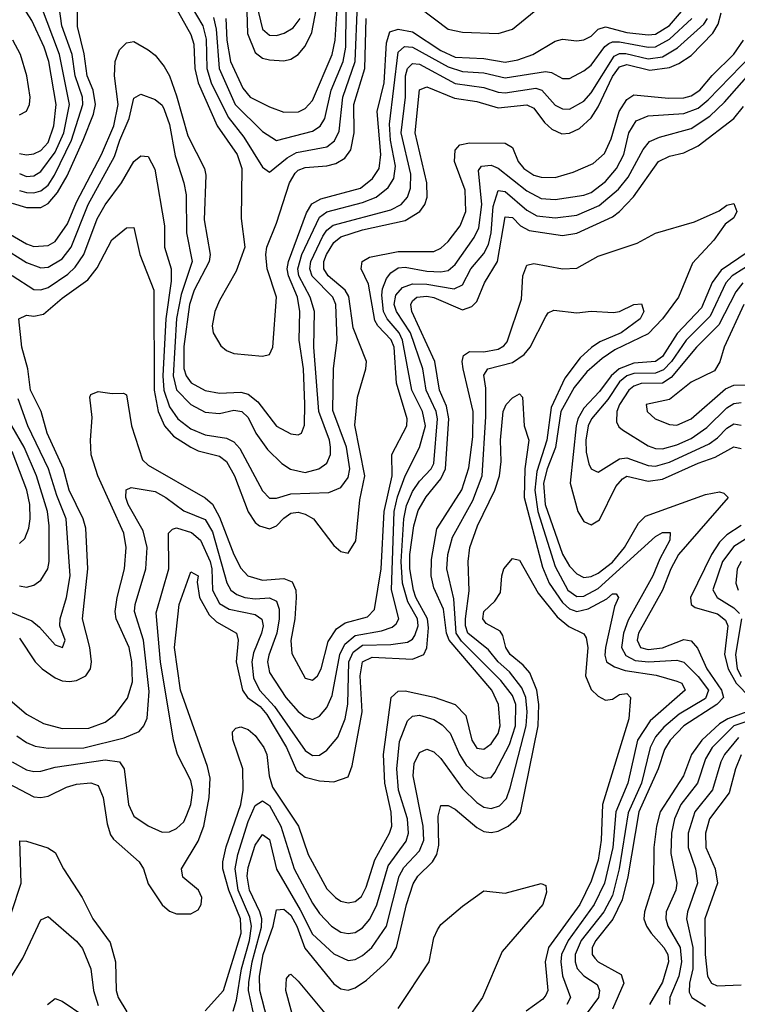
# Model space of a CAD drawing. Header units: inches. Extents: x 501365 to 657855, y 482276 to 547543.
# Tile 307 of 656: x 593771 to 595779, y 501411 to 504167. Entities that reach past the tile are written whole.
import ezdxf

# ---------------------------------------------------------------- set-up
doc = ezdxf.new("R2010")
doc.units = ezdxf.units.IN
doc.header["$MEASUREMENT"] = 0
doc.layers.add('A5590', color=7, linetype='Continuous')

msp = doc.modelspace()

# ---------------------------------------------------------------- linework, layer by layer
at = {"layer": 'A5590', "color": 5}
for points, elevation in [([(594406.4, 504190), (594408.1, 504128.1), (594430, 504075.6), (594450, 504059.6), (594470, 504054.7), (594510, 504051.9), (594530, 504056.5), (594550, 504069.3), (594570, 504092.8), (594588.6, 504131.4), (594617.2, 504282.8)], 2620), ([(594230, 504240.6), (594283.3, 504150), (594292.8, 504112.8), (594294.3, 504030), (594306.7, 503990), (594353.9, 503893.9), (594398.3, 503838.3), (594450, 503754), (594470, 503740.2), (594519.8, 503780.2), (594545.2, 503794.8), (594630, 503811.4), (594652, 503828), (594665, 503855), (594674.8, 503950), (594710.1, 504050), (594716.2, 504210)], 2540), ([(594348.1, 504170), (594350.2, 504110), (594360.8, 504050), (594395.1, 503975.1), (594415.9, 503950), (594470, 503922.7), (594510, 503908.3), (594551, 503909), (594570, 503918.4), (594590, 503941.2), (594645.3, 504070), (594654.2, 504110), (594660.9, 504230)], 2580), ([(593670, 503608.2), (593790, 503539.5), (593810, 503532.1), (593850, 503535), (593870, 503546.1), (593904.1, 503595.9), (593930, 503656.6), (594000.1, 503790), (594034.3, 503870), (594046.7, 503930), (594036.5, 504010), (594037.9, 504050), (594050, 504083), (594070, 504101.8), (594090, 504105.5), (594130, 504083), (594150, 504067.3), (594175.6, 504035.6), (594190, 504009.5), (594210, 503953.9), (594241.5, 503841.5), (594288.1, 503750), (594292, 503732), (594286.8, 503606.8), (594304.2, 503510), (594301.4, 503490), (594259.4, 503410), (594246, 503370), (594230, 503252.3), (594230.4, 503190.4), (594236.6, 503170), (594250.6, 503150.6), (594290, 503129.5), (594330, 503121.7), (594390, 503124.1), (594410, 503119.1), (594437.3, 503097.3), (594490, 503029.2), (594530, 503007.5), (594550, 503004.6), (594559.7, 503010), (594568.2, 503031.8), (594569.2, 503090.8), (594565.4, 503190), (594553.2, 503270), (594555, 503350), (594548.2, 503390), (594523, 503450), (594519.5, 503470), (594522.7, 503490), (594574, 503626), (594588.9, 503651.1), (594614.1, 503665.9), (594724.7, 503695.3), (594757.9, 503722.1), (594777, 503750), (594781.4, 503790), (594771.3, 503910), (594791.2, 503990), (594797.5, 504102.5), (594806.8, 504133.2), (594830, 504140), (594870, 504132.7), (594950, 504080.9), (594990, 504062.1), (595070, 504058), (595130, 504048.1), (595165.5, 504054.5), (595207.5, 504070), (595270, 504107.1), (595290, 504112.1), (595330, 504107.4), (595350, 504110.4), (595370, 504121.1), (595390, 504140.3), (595410, 504146.9), (595470, 504131.5), (595530, 504124.7), (595550, 504126.8), (595590, 504150.6), (595623.2, 504190)], 2480), ([(593750, 503653.5), (593790, 503641.6), (593830, 503641.3), (593850, 503652.2), (593876.6, 503683.5), (593903.2, 503730), (593948.1, 503830), (593977.2, 503902.8), (593983, 503930), (593976.5, 503970), (593959.6, 504010), (593951.6, 504071.6), (593932.3, 504147.7), (593932.9, 504210)], 2520), ([(593770, 503736.5), (593790, 503728.5), (593810, 503729.8), (593830, 503742.1), (593870, 503796), (593894, 503850), (593910, 503930), (593882.6, 504070), (593828.6, 504210)], 2560), ([(593770, 503688.8), (593790, 503682.9), (593810, 503682), (593830, 503687.8), (593850, 503704.2), (593868.6, 503731.4), (593915.8, 503830), (593947.9, 503930), (593947, 503950), (593926.3, 504010), (593918, 504070), (593889, 504150), (593880.3, 504210)], 2540), ([(593770, 503792.5), (593790, 503788.8), (593810, 503791.2), (593830, 503801.1), (593850, 503823.4), (593866.7, 503870), (593873.2, 503930), (593852.7, 504050), (593838.9, 504090), (593804.5, 504164.5), (593781, 504201)], 2580), ([(594202.6, 504210), (594250, 504125.2), (594258, 504098), (594261.2, 504030), (594269.9, 503989.9), (594323.9, 503870), (594379.1, 503790), (594392.5, 503750), (594390.7, 503610.7), (594401.2, 503530), (594376.8, 503463.2), (594330, 503381.4), (594316.8, 503350), (594309.2, 503310), (594312, 503290), (594334.1, 503254.1), (594350, 503240.9), (594370, 503232.6), (594450, 503224.9), (594470.3, 503229.7), (594479.6, 503250), (594489.5, 503390), (594463.1, 503470), (594459.3, 503510), (594462.1, 503530), (594490, 503597), (594525.8, 503710), (594542.2, 503737.8), (594550, 503745.8), (594570, 503753.4), (594630, 503758.2), (594655.4, 503764.6), (594680.6, 503779.4), (594697.6, 503802.4), (594706.8, 503850), (594706, 503930), (594736.9, 504030), (594741, 504170)], 2520), ([(594313.1, 504173.1), (594320.7, 504140.7), (594329, 504030), (594374.3, 503930), (594450, 503854.2), (594489.1, 503829.1), (594590, 503855.1), (594611.4, 503868.6), (594624.9, 503890), (594642.7, 503970), (594676, 504050), (594683.2, 504090), (594684.6, 504190)], 2560), ([(594433.3, 504210), (594450, 504140.5), (594470, 504123.7), (594490, 504123), (594510.8, 504129.2), (594536.2, 504143.8), (594555.4, 504170)], 2640), ([(594890, 504201.1), (594970, 504140.8), (595010, 504132.2), (595110, 504128.6), (595150, 504140.6), (595210.7, 504190)], 2520), ([(593721.8, 503530), (593790, 503487.6), (593830, 503472.1), (593850, 503473.8), (593890, 503497.2), (593915.2, 503530), (593962.1, 503650), (594036.2, 503783.8), (594050.6, 503830), (594077.1, 503890), (594090, 503947.4), (594110, 503958.6), (594150, 503943.2), (594170, 503927.3), (594175.4, 503915.4), (594190, 503874), (594205.8, 503785.8), (594230.1, 503710), (594236.3, 503676.3), (594237.6, 503570), (594253.7, 503490), (594222.5, 503397.5), (594209.5, 503330.5), (594199.9, 503170), (594210, 503130.6), (594250, 503090.1), (594290, 503068), (594330, 503064.6), (594370, 503073.7), (594392.8, 503070), (594410, 503053.9), (594431.3, 503010), (594464.1, 502964.1), (594504.4, 502924.4), (594528.8, 502908.8), (594570, 502899.9), (594607.9, 502910), (594630, 502925.9), (594640.3, 502950), (594640.6, 502970), (594637.6, 502990), (594608.3, 503070), (594594.3, 503250), (594596.3, 503350), (594584.2, 503390), (594552.2, 503450), (594548.9, 503470), (594560.6, 503510), (594610, 503614.5), (594630.5, 503629.5), (594730, 503654.9), (594768.9, 503670), (594802.5, 503697.5), (594817.6, 503722.4), (594822.6, 503757.4), (594808.8, 503830), (594805.9, 503874.1), (594830, 504076.4), (594847.9, 504092.1), (594870, 504089.6), (594970, 504034.8), (595010, 504021.5), (595070, 504018.4), (595130, 504004.6), (595242.4, 504022.4), (595258.9, 504018.9), (595290, 504001.9), (595310, 504002.7), (595350, 504023.7), (595370, 504040.1), (595408.4, 504091.6), (595419.8, 504100.2), (595430, 504105), (595450, 504104.9), (595530, 504089.9), (595550, 504091.3), (595590, 504112.8), (595652.1, 504170)], 2460), ([(593750, 503450.8), (593810, 503411.8), (593830, 503410.4), (593850, 503417), (593905.4, 503454.6), (593925.9, 503474.1), (593950.1, 503509.9), (593987.8, 503610), (594010, 503648.5), (594055.4, 503710), (594090, 503770.2), (594110, 503785.7), (594130, 503783.8), (594148.9, 503748.9), (594176, 503590), (594176.1, 503530), (594194.6, 503470), (594194.9, 503434.9), (594179.7, 503330), (594171.1, 503170), (594174.1, 503130), (594190, 503083.3), (594213.4, 503050), (594250, 503021.5), (594290, 503004.5), (594350, 502995.4), (594370, 502985.6), (594386.7, 502966.7), (594450, 502848.1), (594470, 502827.7), (594490, 502827.9), (594530, 502840.2), (594636.1, 502843.9), (594670, 502857.3), (594690, 502885.6), (594694.9, 502910), (594685.2, 502970), (594646.9, 503073.1), (594649.1, 503190.9), (594659.7, 503270), (594655.6, 503370), (594647.6, 503390), (594589.1, 503449.1), (594582.9, 503470), (594585.3, 503490), (594619, 503561), (594630, 503577.6), (594647.9, 503592.1), (594810, 503635.1), (594838.8, 503650), (594856.6, 503670), (594864.2, 503695.8), (594865.4, 503734.6), (594838.9, 503850), (594850.8, 503950), (594850.7, 504010), (594856.3, 504030), (594870, 504043.9), (594890, 504042.1), (594990, 503988.2), (595070, 503977.3), (595110, 503963.8), (595130, 503962.3), (595215.6, 503975.6), (595232.7, 503970), (595270, 503927.5), (595290, 503917.2), (595310, 503916.9), (595350, 503939.1), (595370, 503962.3), (595434.8, 504065.2), (595450, 504072.8), (595467.3, 504072.7), (595530, 504057.2), (595570, 504062.7), (595612.1, 504087.9), (595685.3, 504154.7), (595695.9, 504170)], 2440), ([(593770, 502436.1), (593814, 502370), (593834, 502350), (593870, 502325), (593890, 502316.4), (593910, 502314.1), (593930, 502317.4), (593955.7, 502330), (593968.7, 502350), (593971.6, 502370), (593967.2, 502410), (593946.1, 502490), (593961.1, 502630), (593956.3, 502743.7), (593948.3, 502770), (593909.3, 502850), (593893.8, 502910), (593848.1, 503010), (593830.9, 503070), (593800.9, 503130), (593793.5, 503190), (593776.3, 503250), (593768.4, 503330), (593790, 503340.1), (593810, 503337), (593837.1, 503342.9), (593890, 503387.8), (593961.3, 503438.7), (593987.6, 503472.4), (594028.9, 503551.1), (594070, 503584.2), (594090, 503585.5), (594106.9, 503510), (594146, 503410), (594147.2, 503130), (594157.9, 503070), (594176.1, 503030), (594201.2, 503001.2), (594250, 502970.3), (594270, 502959.9), (594330, 502945), (594350, 502930.4), (594371.8, 502890), (594410, 502789.6), (594430, 502759.4), (594442.3, 502750), (594470, 502741.5), (594490, 502750.1), (594510, 502771.9), (594530, 502785.7), (594550, 502788.1), (594570, 502783.2), (594592.7, 502770), (594650, 502695), (594670, 502678.7), (594690, 502673.7), (594711.6, 502708.4), (594723, 502823), (594737.2, 502890), (594708.4, 503031.6), (594716.4, 503110), (594739.4, 503190), (594741.3, 503210), (594704.1, 503304.1), (594692.3, 503392.3), (594682.2, 503410), (594634.5, 503450), (594621.7, 503470), (594621.6, 503490), (594629.2, 503510), (594650, 503542.9), (594670, 503559.1), (594730, 503578.6), (594850, 503605), (594890.3, 503629.7), (594905.1, 503650), (594910.9, 503670), (594910, 503710), (594877.4, 503850), (594890, 503970.8), (594910, 503979), (594987.7, 503947.7), (595050, 503937.9), (595110, 503920.5), (595190, 503929.1), (595210, 503919.2), (595239.4, 503879.4), (595260.5, 503860.5), (595287.9, 503847.9), (595310, 503848.9), (595337.4, 503862.6), (595370, 503891.9), (595390, 503923.3), (595430, 504007.8), (595450, 504035.1), (595470, 504041.6), (595534.3, 504025.7), (595590, 504033.3), (595615.7, 504044.3), (595650, 504067), (595710.8, 504129.2), (595725.4, 504154.6), (595733.9, 504186.1)], 2420), ([(593730, 502274.4), (593790, 502223.3), (593837.1, 502197.1), (593890, 502183.3), (593964, 502184), (594010, 502200.7), (594037.8, 502222.2), (594072.5, 502267.5), (594086.5, 502313.5), (594084.3, 502370), (594076.9, 502410), (594041.2, 502490), (594037.9, 502510), (594043.4, 502550), (594064.1, 502630), (594068.6, 502690), (594061.9, 502730), (593989.4, 502890), (593971.1, 502948.9), (593968.5, 502990), (593973.7, 503053.7), (593966.7, 503110), (593970, 503118), (593990, 503126.5), (594030, 503120.6), (594061.6, 503121.6), (594070, 503117.3), (594083.8, 503030), (594114.6, 502934.6), (594130, 502920.5), (594290, 502828.8), (594310, 502810.8), (594330, 502774.4), (594370, 502669.6), (594390, 502631.8), (594409.6, 502610), (594450, 502597.7), (594510, 502603), (594533.7, 502593.7), (594543.4, 502570), (594545, 502550), (594540.8, 502490), (594529.5, 502429.5), (594532.7, 502392.7), (594570, 502324.1), (594590, 502318.2), (594604.1, 502330), (594614.8, 502350), (594633.8, 502426.2), (594657.7, 502462.3), (594681.6, 502478.4), (594744.5, 502495.5), (594764.2, 502515.8), (594782.9, 502630), (594790.5, 502790), (594813.2, 502890), (594812.2, 502950), (594854.2, 503030), (594855.2, 503050), (594825.6, 503150), (594818.6, 503250), (594810.5, 503270.5), (594772.9, 503310), (594765.2, 503325.2), (594747, 503427), (594726.9, 503470), (594729.2, 503490), (594750, 503501.9), (594830, 503518.1), (594930, 503518.4), (594950, 503527.5), (594970, 503546.4), (595004, 503590), (595019.4, 503630), (595017.6, 503690), (594987.5, 503770), (594990, 503801.5), (595002.9, 503817.1), (595030, 503822.1), (595130, 503821.6), (595150, 503808.9), (595166.2, 503770), (595181.7, 503750), (595210, 503731.9), (595230, 503726.4), (595270, 503725.6), (595320.2, 503739.8), (595376, 503764), (595407.6, 503792.4), (595426.7, 503833.3), (595448.7, 503910), (595470, 503944), (595490, 503956.5), (595586.9, 503946.9), (595630, 503948.5), (595650, 503953.8), (595674.6, 503970), (595708.9, 504011.1), (595769.7, 504070.3), (595796.4, 504110)], 2380), ([(593770, 503900.5), (593790, 503910.7), (593798.5, 503930), (593800.1, 503950), (593790.5, 504010), (593772.7, 504070), (593751.4, 504110)], 2620), ([(593750, 502089.7), (593790, 502067.5), (593810, 502062.4), (593830, 502063.6), (593870, 502074.6), (594010, 502095.3), (594050, 502090.1), (594063.1, 502070), (594075.2, 501970), (594090, 501937.7), (594130, 501910.1), (594170, 501893), (594190, 501893.5), (594210, 501902.6), (594230, 501922), (594238.5, 501941.5), (594250, 501970.3), (594255.1, 502010), (594250, 502037.7), (594212.8, 502110), (594201.4, 502150), (594165.1, 502370), (594153.2, 502506.8), (594188, 502630), (594187.4, 502730), (594198.8, 502741.1), (594210, 502744.2), (594251.4, 502731.4), (594276.7, 502710), (594303.8, 502650), (594308.9, 502630), (594310, 502570), (594330, 502532.5), (594357, 502517), (594430, 502501.6), (594448.8, 502488.8), (594451.9, 502470), (594447.7, 502450), (594425.5, 502394.5), (594420.4, 502370), (594424.8, 502324.8), (594441.7, 502290), (594484.1, 502244.1), (594570, 502121.3), (594590, 502107.2), (594610, 502108.3), (594630, 502121.9), (594660.9, 502159.1), (594681.7, 502210), (594689.3, 502250.7), (594692.4, 502370), (594703.8, 502396.2), (594730, 502416.4), (594810, 502417.9), (594855.8, 502424.2), (594870, 502432.6), (594877, 502443), (594886.3, 502470), (594883.9, 502490), (594857.3, 502537.3), (594842, 502590), (594838.3, 502650), (594846.3, 502770), (594853.3, 502806.7), (594870, 502846), (594890, 502875.7), (594922.9, 502910), (594930, 502925.1), (594940.5, 503050), (594936.8, 503070), (594908.8, 503130), (594899.4, 503190), (594864.4, 503290), (594825.2, 503350), (594819.3, 503370), (594823.8, 503396.2), (594842.4, 503417.6), (594870, 503427.6), (594910, 503426.9), (594986.8, 503413.2), (595010, 503424.8), (595033.5, 503470), (595070, 503512.6), (595082.7, 503537.3), (595090, 503570), (595096.2, 503643.8), (595110, 503689), (595130, 503685.6), (595190, 503633.6), (595218, 503618), (595270, 503612.2), (595330, 503619.4), (595392.9, 503647.2), (595447.3, 503692.7), (595474, 503726), (595516.3, 503803.7), (595533.9, 503826.1), (595561.7, 503838.3), (595650, 503862.2), (595702.9, 503897.1), (595743.9, 503936.1), (595860.9, 504070)], 2340), ([(593762.3, 502162.3), (593790, 502143.3), (593813.7, 502133.7), (593850, 502127.5), (593950, 502128.5), (594063.6, 502156.4), (594105.6, 502174.4), (594118.5, 502190), (594127.9, 502212.1), (594133.5, 502286.5), (594117.4, 502430), (594091.9, 502510), (594094.1, 502530), (594123.5, 502630), (594127.5, 502690), (594116.1, 502736.1), (594074.3, 502810), (594068.1, 502830), (594069.1, 502850.9), (594082.7, 502857.3), (594150, 502846.2), (594180.1, 502830), (594230, 502792.4), (594290, 502767.8), (594310, 502733.9), (594350.4, 502590.4), (594361.4, 502570), (594378.1, 502558.1), (594400.7, 502550), (594430, 502546.2), (594470, 502548.4), (594490, 502539.1), (594496.9, 502516.9), (594497.1, 502490), (594490.4, 502450), (594467.8, 502387.8), (594464.6, 502370), (594470, 502339.4), (594515.5, 502270), (594550, 502230.9), (594570, 502215.2), (594590, 502207.9), (594610, 502217.9), (594630, 502241.7), (594645.1, 502274.9), (594667, 502390), (594681.3, 502418.7), (594710, 502443.7), (594783.5, 502456.5), (594813.1, 502466.9), (594824.5, 502475.5), (594832, 502490), (594811.2, 502571.2), (594818.6, 502790), (594828.3, 502831.7), (594850, 502890.1), (594890, 502969.4), (594906.2, 503030), (594898.3, 503070), (594868.5, 503130), (594842.6, 503270), (594832.9, 503290), (594799.1, 503330), (594789.4, 503350), (594784.3, 503395.7), (594786.4, 503413.6), (594797.8, 503442.2), (594810, 503458.6), (594830, 503472), (594850, 503473.9), (594910, 503463), (594950, 503460.9), (594970, 503464.9), (594990, 503481.9), (595043.1, 503556.9), (595055.5, 503584.5), (595064.2, 503650), (595055.1, 503744.9), (595063.4, 503756.6), (595090, 503759.4), (595110, 503751.8), (595190, 503687.9), (595230, 503666.1), (595270, 503664), (595350, 503675.8), (595370, 503683.5), (595410, 503714.1), (595440.9, 503750), (595462.2, 503790), (595475.5, 503850), (595496.4, 503883.6), (595530, 503898), (595630, 503904.3), (595670, 503918.9), (595697.6, 503942.3), (595820.9, 504070)], 2360), ([(593737.3, 502030), (593810, 501992), (593830, 501989.4), (593850, 501993.5), (593901.4, 502018.6), (593930, 502027.3), (593970, 502030.8), (593990, 502023.7), (594004.7, 501990), (594015.7, 501915.7), (594024.9, 501884.9), (594033, 501873), (594105.6, 501810), (594117.3, 501790), (594130, 501748.1), (594170, 501689.3), (594190, 501671.8), (594210, 501663.9), (594250, 501664.2), (594270, 501675.6), (594278.6, 501690), (594280.9, 501710), (594271.2, 501730), (594227, 501767), (594223.4, 501790), (594270, 501867.7), (594286.1, 501910), (594301.5, 501990), (594303.9, 502043.9), (594296.7, 502076.7), (594220.4, 502290), (594204.5, 502410), (594217.4, 502530), (594250, 502621.8), (594270, 502610.4), (594267.5, 502592.5), (594274.3, 502550), (594300.8, 502500.8), (594321.8, 502481.8), (594377.7, 502450), (594382.5, 502430), (594376.9, 502370), (594394, 502290), (594408.7, 502270), (594444.1, 502244.1), (594462.5, 502222.5), (594517.9, 502130), (594545.7, 502065.7), (594570, 502046.7), (594610, 502036.3), (594650, 502034), (594690, 502048.1), (594701.2, 502078.8), (594729.4, 502230), (594723.5, 502330), (594730.2, 502369.8), (594757.2, 502382.8), (594870, 502377.3), (594901.5, 502390), (594910.8, 502409.2), (594915, 502465), (594912.3, 502490), (594879.2, 502550), (594872.8, 502570), (594862.9, 502630), (594863.2, 502670), (594874, 502750), (594886.5, 502793.5), (594908.3, 502831.7), (594950, 502881.5), (594962.8, 502910), (594971.6, 503050), (594965.5, 503085.5), (594946.2, 503130), (594932.7, 503210), (594868.8, 503350), (594865.2, 503370), (594870, 503379.6), (594882.5, 503390), (594910, 503392.9), (594930, 503389.6), (595010, 503355), (595036.3, 503363.7), (595050, 503378.3), (595071.6, 503430), (595108.5, 503490), (595130, 503614.7), (595150, 503613), (595172.4, 503590), (595196.9, 503576.9), (595290, 503562.9), (595330, 503569.8), (595430, 503615), (595450, 503630.1), (595488.6, 503671.4), (595558.7, 503770), (595590, 503784.9), (595630, 503794.3), (595670, 503813.8), (595770, 503890.8), (595796.4, 503923.6)], 2320), ([(594290, 501392.9), (594340.8, 501450), (594390.4, 501610), (594388.6, 501650), (594356, 501730), (594339.8, 501790), (594339.6, 501810), (594348.5, 501851.5), (594389.3, 501970), (594396.5, 502010), (594395.3, 502070), (594367.8, 502152.2), (594366.8, 502173.2), (594375.8, 502184.2), (594390, 502188), (594410, 502180.4), (594430, 502163.1), (594454.3, 502130), (594462.1, 502110), (594468.7, 502050), (594478.4, 502018.4), (594551.4, 501910), (594577.9, 501830), (594630, 501734.3), (594654.6, 501710), (594670, 501700.1), (594690, 501695), (594710, 501698.6), (594727.1, 501712.9), (594741, 501739), (594764.6, 501815.4), (594806.2, 501890), (594812.2, 501910), (594810.9, 501949.1), (594793.2, 502030), (594788.6, 502110), (594810.8, 502270), (594830, 502287.8), (594850, 502288.6), (594930.8, 502270.8), (594989.8, 502249.8), (595019.2, 502219.2), (595036.6, 502150), (595050, 502127.5), (595070, 502124.7), (595090, 502139.6), (595110, 502168.8), (595115.4, 502190), (595111.4, 502250), (595092.5, 502290), (594973, 502430), (594965.7, 502450), (594956.9, 502516.9), (594930, 502576.7), (594922.9, 502610), (594923.6, 502656.4), (594938, 502742), (595008.7, 502851.3), (595027.8, 502912.2), (595038.9, 502998.9), (595040.1, 503070), (595012.1, 503190), (595009.5, 503210.5), (595013.4, 503226.6), (595030, 503238.5), (595070, 503237.6), (595110, 503245.2), (595126.1, 503253.9), (595135, 503265), (595175.2, 503384.8), (595179.5, 503450), (595190, 503480.3), (595210, 503484.5), (595290, 503469.4), (595330, 503471.9), (595390, 503505.1), (595498.9, 503541.1), (595550, 503569.4), (595659.2, 503600.8), (595728.5, 503631.5), (595750, 503647.7), (595770, 503652.7), (595778, 503630), (595770, 503612.7), (595745.4, 503594.6), (595713.5, 503550), (595654.4, 503485.6), (595615.2, 503390), (595569.8, 503330), (595530, 503287.2), (595436.9, 503243.1), (595401, 503219), (595358.3, 503181.7), (595322.7, 503137.3), (595285.3, 503070), (595270.7, 502969.3), (595247.1, 502910), (595237.1, 502870), (595241.6, 502810), (595290, 502671), (595310, 502637.3), (595330, 502615.5), (595350, 502606), (595370, 502608.4), (595390, 502618), (595430, 502648.2), (595463.4, 502690), (595502.5, 502757.5), (595522.6, 502777.3), (595690, 502838.4), (595730, 502845), (595741.7, 502841.7), (595753.5, 502830), (595615.2, 502670), (595593.2, 502630), (595569.6, 502570.4), (595503, 502450), (595499.2, 502430), (595508, 502410), (595530, 502403.9), (595570, 502409.1), (595630, 502431.7), (595650, 502428.6), (595668, 502408), (595694, 502350), (595735.5, 502290), (595740.6, 502270), (595722.1, 502250), (595629.4, 502190.6), (595591, 502150), (595575.8, 502124.2), (595558, 502070), (595504.2, 501950), (595472.5, 501767.4), (595456.8, 501703.2), (595431, 501649), (595383.5, 501590), (595373.1, 501570), (595372.8, 501550), (595380.2, 501540.2), (595390.1, 501530), (595454.6, 501494.6), (595462.1, 501470), (595430, 501397)], 2280), ([(595810, 503517.4), (595734, 503466), (595708.9, 503431.1), (595679.5, 503360.5), (595611.3, 503288.7), (595570, 503224), (595550, 503209.8), (595490, 503205.6), (595448.4, 503190), (595426.2, 503170), (595393.5, 503126.5), (595350, 503079.8), (595333, 503050), (595328, 503030), (595312, 502870), (595332.6, 502790), (595350, 502761.9), (595370, 502753.1), (595393.4, 502766.6), (595439.4, 502860.6), (595457.9, 502882.1), (595470, 502888.8), (595530, 502875), (595570, 502880.5), (595670, 502925.9), (595717.5, 502942.5), (595770, 502971.7), (595790, 502966.3)], 2320), ([(595830, 503490.9), (595765.1, 503450), (595747.2, 503430), (595703.2, 503336.8), (595635.8, 503270), (595595.3, 503210), (595572.9, 503187.1), (595550, 503177.8), (595490, 503176.7), (595469.9, 503170.1), (595450, 503153.1), (595416.6, 503103.4), (595370.9, 503050), (595362.4, 503030), (595355.3, 502990), (595356.5, 502956.5), (595363.9, 502923.9), (595370, 502910.2), (595383.2, 502903.2), (595390, 502900.9), (595450, 502937.9), (595470, 502940.8), (595530, 502919.4), (595550, 502917.2), (595590, 502928.6), (595700.3, 502979.7), (595723.7, 502996.3), (595750, 503023.9), (595770, 503035.9), (595790, 503032)], 2340), ([(595794.9, 503430), (595775, 503405), (595727.6, 503312.4), (595665.3, 503250), (595594.4, 503165.6), (595570, 503149.8), (595510, 503148.6), (595490, 503141.5), (595475.8, 503130), (595450, 503090), (595442.4, 503070), (595441.2, 503041.2), (595447.4, 503027.4), (595458.5, 503018.5), (595530, 502974.4), (595550, 502967), (595570, 502966.1), (595610, 502976.7), (595650, 502995), (595694.3, 503025.7), (595750, 503080.7), (595770, 503093.1), (595790, 503095.6)], 2360), ([(594368.1, 501391.9), (594377.7, 501422.3), (594391.9, 501510), (594413.8, 501590), (594420, 501630), (594415.3, 501655.3), (594382.7, 501730), (594373.7, 501790), (594381.3, 501830), (594410, 501922.5), (594430, 501967.5), (594450, 501980.3), (594470, 501967.2), (594501.7, 501910), (594538.8, 501790), (594590, 501693.9), (594610, 501664.9), (594643.1, 501630), (594670, 501613.3), (594690, 501608.9), (594710, 501611.9), (594730, 501625.1), (594750.7, 501649.3), (594770, 501689.5), (594801.8, 501798.2), (594852.3, 501867.7), (594858.7, 501890), (594855.8, 501930), (594831.4, 502010), (594826.4, 502070), (594833.6, 502146.4), (594856, 502204), (594870, 502217.5), (594890, 502220.4), (594930, 502207.9), (594953.4, 502193.4), (594975.3, 502170), (595001.5, 502110), (595020.2, 502080.2), (595050, 502053), (595070, 502044.3), (595090, 502045.7), (595100.3, 502059.7), (595141.5, 502138.5), (595158.9, 502190), (595159.5, 502250), (595150, 502275.3), (595117.2, 502317.2), (595007.1, 502427.1), (594992.7, 502450), (594986.2, 502546.2), (594965.9, 502630), (594968.8, 502670), (594981.8, 502718.2), (595038.9, 502821.1), (595065, 502890), (595075.9, 503055.9), (595075.7, 503135.7), (595070, 503172.4), (595081.3, 503190), (595150, 503207.6), (595182.8, 503230), (595199.3, 503250), (595243.5, 503336.5), (595250, 503346), (595265.8, 503354.2), (595330, 503346.6), (595370.8, 503350.8), (595432.5, 503347.5), (595450, 503350.2), (595490, 503370.1), (595511.5, 503371.5), (595518.1, 503350), (595507.2, 503330), (595453.9, 503290), (595395, 503265), (595371, 503249), (595339.1, 503220.9), (595296.5, 503163.5), (595258.4, 503081.6), (595245.8, 502990), (595218.1, 502901.9), (595212.5, 502850), (595220.9, 502790), (595270, 502636.5), (595305.4, 502570), (595330, 502552.7), (595350, 502553.8), (595390, 502575.2), (595550, 502720.3), (595570, 502731.8), (595591.5, 502731.5), (595590.8, 502710), (595562.3, 502657.7), (595543.1, 502610), (595473.7, 502486.3), (595460.9, 502450), (595454.8, 502410), (595467.3, 502387.3), (595493.6, 502373.6), (595530.6, 502369.4), (595610, 502374.2), (595630, 502368.5), (595670, 502328.7), (595698.4, 502290), (595690, 502266.5), (595616.5, 502223.5), (595573.3, 502186.8), (595550, 502159.6), (595535.8, 502130), (595510.9, 502030), (595473.5, 501946.5), (595448.7, 501790), (595430, 501715.7), (595406, 501670), (595342, 501590), (595325.9, 501550), (595325.4, 501530), (595331, 501511), (595350, 501490.4), (595386.7, 501466.7), (595394, 501450), (595390.7, 501430), (595356.6, 501383.4)], 2260), ([(595797.2, 503370), (595742.4, 503250), (595730.9, 503209.1), (595715.6, 503184.4), (595650, 503152.2), (595590, 503103.8), (595524.5, 503090), (595527.5, 503070), (595549.2, 503050), (595590, 503034.1), (595610, 503031.7), (595650, 503050.1), (595746.2, 503133.8), (595770, 503144), (595804.8, 503144.8)], 2380), ([(594424.2, 501390), (594411.6, 501450), (594412.4, 501472.4), (594421.8, 501530), (594447.2, 501627.2), (594448.2, 501650), (594443.2, 501670), (594414.2, 501730), (594407.6, 501770), (594410, 501793.5), (594430, 501856.1), (594450, 501885.8), (594470, 501872.5), (594489.3, 501789.3), (594555.7, 501675.7), (594590, 501607.4), (594650, 501551.9), (594690, 501533.6), (594710, 501536.7), (594730, 501547.7), (594756.2, 501570), (594797.1, 501630), (594832.9, 501770), (594846.1, 501793.9), (594890, 501840.5), (594901.5, 501870), (594900.3, 501910), (594872, 502050), (594875.3, 502084.7), (594890, 502115.9), (594910, 502124.8), (594930, 502117.5), (594950, 502098.8), (595010, 502014.6), (595050, 501975.7), (595070, 501963), (595090, 501958.9), (595113.3, 501966.7), (595132.9, 501987.1), (595143.4, 502016.6), (595188.5, 502190), (595191.3, 502230), (595187.6, 502270), (595176.5, 502296.5), (595141.6, 502341.6), (595109.9, 502369.9), (595082.7, 502402.7), (595025.2, 502450), (595018.5, 502470), (595018.4, 502490), (595028.5, 502568.5), (595025.8, 502650), (595030.7, 502690), (595052.4, 502750), (595100.6, 502850), (595113.5, 502890), (595118.7, 502930), (595116.3, 502990), (595124.2, 503070), (595132.8, 503090), (595150, 503108.1), (595170, 503119.5), (595178, 503110), (595183.2, 503030), (595195.6, 502990), (595184.2, 502910), (595182.8, 502830), (595234.3, 502634.3), (595252.4, 502590), (595290, 502535.4), (595310, 502517.6), (595330, 502510), (595361.8, 502518.2), (595414, 502546), (595430, 502559.6), (595440, 502560), (595447.2, 502550), (595436, 502524), (595410, 502410), (595408.6, 502388.6), (595413.7, 502370), (595435.4, 502355.4), (595465.4, 502345.4), (595552.7, 502332.7), (595610, 502315.8), (595624, 502310), (595633.4, 502290), (595535.5, 502204.5), (595500, 502150), (595472.7, 502030), (595439, 501950), (595430.8, 501850), (595407.8, 501750), (595378.5, 501690), (595306, 501590), (595287.5, 501550), (595285.3, 501530), (595290.2, 501490.2), (595312.3, 501430), (595302, 501410)], 2240), ([(593730, 502515.2), (593804.4, 502484.4), (593826.4, 502466.4), (593870, 502416.8), (593890.8, 502410), (593898.4, 502430), (593883, 502470), (593883.7, 502490), (593902.2, 502550), (593911.7, 502610), (593900.7, 502770), (593874.8, 502834.8), (593851.7, 502910), (593793.2, 503030), (593766.1, 503106.1)], 2440), ([(593770, 502582.7), (593790, 502579), (593810, 502583.9), (593830, 502598.6), (593849.4, 502630), (593853.3, 502650), (593853.4, 502750), (593848.5, 502790), (593818, 502890), (593782.9, 502970), (593748.7, 503030)], 2460), ([(593770, 502700.5), (593784.9, 502715.1), (593796.4, 502743.6), (593800.1, 502770), (593798.8, 502810), (593791.2, 502850), (593750, 502958.7)], 2480), ([(595790, 502751), (595750, 502725), (595730, 502704.5), (595707.2, 502670), (595648.6, 502550), (595649.8, 502530), (595661.9, 502521.9), (595724.1, 502504.1), (595746.6, 502486.6), (595752.6, 502470), (595743.5, 502390), (595753.9, 502350), (595776.1, 502310), (595815.3, 502270)], 2320), ([(595810, 502717.3), (595770, 502692.3), (595738.2, 502650), (595710.9, 502570.9), (595722.6, 502550), (595770, 502520.6), (595785.2, 502505.2)], 2340), ([(594463.2, 501370), (594442.8, 501450), (594441.7, 501490), (594452.2, 501550), (594480.6, 501630), (594490, 501675.8), (594510, 501677), (594530, 501660.3), (594546.5, 501630), (594568.5, 501568.5), (594650, 501468.2), (594670, 501453.8), (594690, 501450.8), (594710, 501457.2), (594741.2, 501478.7), (594790, 501522.2), (594810, 501543.3), (594825.7, 501570), (594853.4, 501690), (594871.8, 501748.2), (594884.9, 501770), (594925.9, 501810), (594938.2, 501830), (594943.8, 501856.2), (594942, 501938), (594950, 501967.3), (594970, 501967.8), (594990, 501957.6), (595050, 501905.5), (595070, 501895), (595090, 501891.5), (595110, 501895.8), (595138.4, 501910), (595161.1, 501930), (595172.7, 501947.3), (595222.1, 502190), (595223.4, 502250), (595218.3, 502290), (595198.4, 502338.4), (595180.2, 502360.2), (595143.6, 502390), (595131.6, 502410), (595123.5, 502443.5), (595115.7, 502455.7), (595076.5, 502476.5), (595066.9, 502490), (595070, 502510.8), (595100.8, 502539.2), (595116.2, 502563.8), (595120.2, 502610), (595126.3, 502630), (595150, 502658.9), (595170, 502654), (595222, 502562), (595275.5, 502495.5), (595308.2, 502468.2), (595350, 502447.9), (595356.7, 502436.7), (595361.3, 502410), (595354.9, 502330), (595370, 502292.4), (595390, 502273), (595410, 502262.7), (595430, 502265.4), (595450, 502278.5), (595470, 502280.7), (595480.2, 502270), (595475.8, 502210), (595401.6, 501970), (595398.5, 501870), (595390, 501814.5), (595370, 501755.5), (595338.3, 501690), (595250.5, 501570), (595241.3, 501530), (595248.6, 501450), (595243.5, 501436.5), (595235, 501425), (595188.5, 501391.5)], 2220), ([(595789.8, 502650), (595778.6, 502630), (595775.2, 502590), (595781.4, 502570)], 2360), ([(595791.1, 502490), (595774.4, 502390), (595779.4, 502350), (595790, 502328.2)], 2340), ([(595806.5, 502230), (595753, 502210), (595730, 502196.2), (595679.9, 502150), (595651.5, 502110), (595628.9, 502050), (595563.7, 501950), (595553.3, 501910), (595545.7, 501850), (595544.5, 501750), (595519.7, 501670), (595518.2, 501650), (595524.8, 501630), (595538.2, 501610), (595574.1, 501570), (595584.7, 501550), (595587, 501530), (595570, 501472.6), (595533.6, 501410)], 2320), ([(595844.1, 502215.9), (595769.3, 502190), (595708.6, 502130), (595690, 502097.9), (595668.2, 502030), (595621.2, 501970), (595603.6, 501930), (595595.3, 501890), (595593.2, 501833.2), (595609.7, 501750), (595607.7, 501730), (595580.7, 501670), (595579.3, 501650), (595584.8, 501630), (595619.7, 501570), (595623, 501530), (595615.3, 501490), (595590.6, 501430), (595589.4, 501410)], 2340), ([(595782.4, 502157.6), (595743.4, 502110), (595733.4, 502090), (595710, 502011), (595660.6, 501950), (595641.9, 501890), (595642.2, 501850), (595662.3, 501790), (595668, 501750), (595639.9, 501670), (595637.1, 501650), (595655.1, 501570), (595654.7, 501510), (595645.4, 501470), (595644.8, 501444.8), (595652.5, 501430), (595690, 501405.8)], 2360), ([(595790.3, 502109.7), (595774.4, 502070), (595756.9, 502003.1), (595701.6, 501930), (595690, 501890), (595691.6, 501850), (595717.8, 501790), (595724.3, 501750), (595688.1, 501650), (595689.7, 501550), (595696.4, 501490), (595707.3, 501470), (595723, 501463), (595790, 501465.7)], 2380), ([(593747.5, 501667.5), (593774.9, 501750), (593771.2, 501868.8), (593790, 501867.6), (593849.3, 501849.3), (593870, 501835.8), (593893.5, 501790), (593945.4, 501710), (593975.9, 501650), (594024.2, 501584.2), (594039.1, 501530), (594040.7, 501450), (594046.3, 501430), (594070.6, 501390)], 2280), ([(594830, 501399.2), (594917.1, 501530), (594930, 501596.9), (594940.2, 501619.8), (594950, 501634.4), (595010, 501685.4), (595070, 501728.8), (595130, 501722.4), (595230, 501748.9), (595243.4, 501743.4), (595244.9, 501724.9), (595234.6, 501690), (595120.9, 501559.1), (595066.5, 501430), (595034.8, 501385.2)], 2180), ([(593741.4, 501478.6), (593779.8, 501540.2), (593830, 501647.6), (593850, 501657), (593930, 501588), (593946.8, 501566.8), (593970.1, 501510), (593976.9, 501450), (593990, 501407.9)], 2260), ([(594542.4, 501350), (594515.7, 501450), (594517.2, 501482.8), (594526.1, 501493.9), (594530, 501495.1), (594550, 501475.6), (594643.5, 501363.5)], 2180), ([(593848.2, 501410), (593870, 501427.4), (593890, 501419.7), (593950, 501378.9)], 2240)]:
    msp.add_lwpolyline(points, dxfattribs=dict(at, elevation=elevation))

doc.saveas('drawing.dxf')
